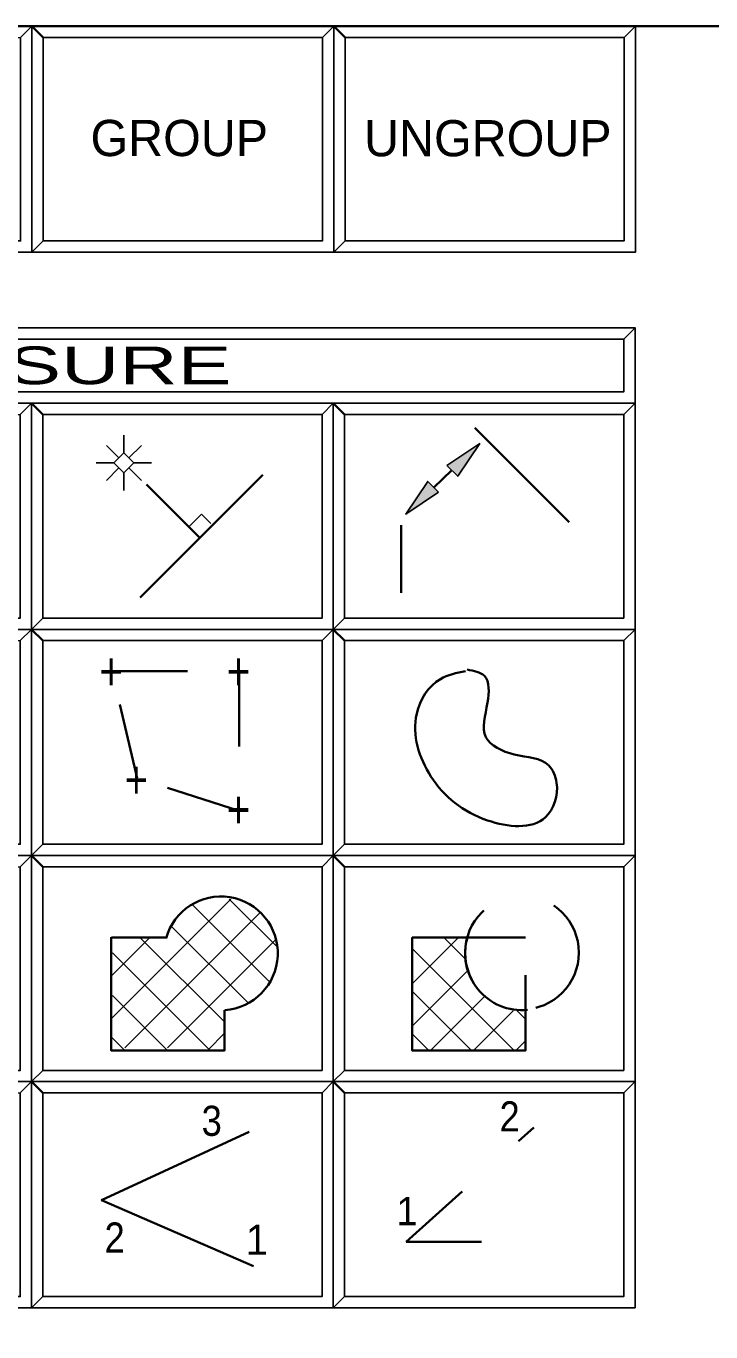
# Model space of a CAD drawing. Extents: x 95906.9 to 95918.9, y 90964.8 to 90972.9.
# Drawn here: x 95911.625 to 95912.532, y 90971.13 to 90972.862 of the extents above; entities that cross this region are included whole.
import ezdxf
from ezdxf.enums import TextEntityAlignment as Align

# ---------------------------------------------------------------- set-up
doc = ezdxf.new("R2010")
doc.units = 0
doc.header["$LTSCALE"] = 0.019
doc.linetypes.add('DOTTED', pattern=[1.5, 0.3, -1.2])
doc.linetypes.add('MEDIUM_DASHED', pattern=[4.5, 3, -1.5])
for name, color, linetype, lineweight in [('1', 7, 'Continuous', 25), ('11', 7, 'Continuous', 25), ('2', 7, 'Continuous', 13), ('21', 7, 'Continuous', 25), ('3', 7, 'Continuous', 25), ('4', 7, 'Continuous', 35), ('6', 7, 'Continuous', 35), ('7', 7, 'Continuous', 35)]:
    doc.layers.add(name, color=color, linetype=linetype, lineweight=lineweight)

msp = doc.modelspace()

# ---------------------------------------------------------------- hatches: boundary and pattern name
at = {"layer": '6'}
for points in [[(95912.1824, 90972.279), (95912.2258, 90972.308), (95912.1968, 90972.2646)], [(95912.1713, 90972.2433), (95912.1279, 90972.2143), (95912.1569, 90972.2577)]]:
    msp.add_hatch(color=256, dxfattribs=at).paths.add_polyline_path(points)

# ---------------------------------------------------------------- linework, layer by layer
at = {"layer": '1'}
for points in [[(95911.2323, 90972.5617), (95911.6323, 90972.5617), (95911.6323, 90972.8617), (95911.2323, 90972.8617)], [(95911.6323, 90972.5617), (95912.0323, 90972.5617), (95912.0323, 90972.8617), (95911.6323, 90972.8617)], [(95912.0323, 90972.5617), (95912.4323, 90972.5617), (95912.4323, 90972.8617), (95912.0323, 90972.8617)], [(95910.8318, 90972.3615), (95912.4318, 90972.3615), (95912.4318, 90972.4615), (95910.8318, 90972.4615)], [(95911.2318, 90972.0615), (95911.6318, 90972.0615), (95911.6318, 90972.3615), (95911.2318, 90972.3615)], [(95911.6318, 90972.0615), (95912.0318, 90972.0615), (95912.0318, 90972.3615), (95911.6318, 90972.3615)], [(95912.0318, 90972.0615), (95912.4318, 90972.0615), (95912.4318, 90972.3615), (95912.0318, 90972.3615)], [(95911.2318, 90971.7615), (95911.6318, 90971.7615), (95911.6318, 90972.0615), (95911.2318, 90972.0615)], [(95911.6318, 90971.7615), (95912.0318, 90971.7615), (95912.0318, 90972.0615), (95911.6318, 90972.0615)], [(95912.0318, 90971.7615), (95912.4318, 90971.7615), (95912.4318, 90972.0615), (95912.0318, 90972.0615)], [(95911.2318, 90971.4615), (95911.6318, 90971.4615), (95911.6318, 90971.7615), (95911.2318, 90971.7615)], [(95911.6318, 90971.4615), (95912.0318, 90971.4615), (95912.0318, 90971.7615), (95911.6318, 90971.7615)], [(95912.0318, 90971.4615), (95912.4318, 90971.4615), (95912.4318, 90971.7615), (95912.0318, 90971.7615)], [(95911.2318, 90971.1615), (95911.6318, 90971.1615), (95911.6318, 90971.4615), (95911.2318, 90971.4615)], [(95911.6318, 90971.1615), (95912.0318, 90971.1615), (95912.0318, 90971.4615), (95911.6318, 90971.4615)], [(95912.0318, 90971.1615), (95912.4318, 90971.1615), (95912.4318, 90971.4615), (95912.0318, 90971.4615)]]:
    msp.add_lwpolyline(points, close=True, dxfattribs=at)
at = {"layer": '11'}
for points in [[(95911.6473, 90972.5767), (95912.0173, 90972.5767), (95912.0173, 90972.8467), (95911.6473, 90972.8467)], [(95912.0473, 90972.5767), (95912.4173, 90972.5767), (95912.4173, 90972.8467), (95912.0473, 90972.8467)], [(95911.6468, 90972.0765), (95912.0168, 90972.0765), (95912.0168, 90972.3465), (95911.6468, 90972.3465)], [(95912.0468, 90972.0765), (95912.4168, 90972.0765), (95912.4168, 90972.3465), (95912.0468, 90972.3465)], [(95911.6468, 90971.7765), (95912.0168, 90971.7765), (95912.0168, 90972.0465), (95911.6468, 90972.0465)], [(95912.0468, 90971.7765), (95912.4168, 90971.7765), (95912.4168, 90972.0465), (95912.0468, 90972.0465)], [(95911.6468, 90971.4765), (95912.0168, 90971.4765), (95912.0168, 90971.7465), (95911.6468, 90971.7465)], [(95912.0468, 90971.4765), (95912.4168, 90971.4765), (95912.4168, 90971.7465), (95912.0468, 90971.7465)], [(95911.6468, 90971.1765), (95912.0168, 90971.1765), (95912.0168, 90971.4465), (95911.6468, 90971.4465)], [(95912.0468, 90971.1765), (95912.4168, 90971.1765), (95912.4168, 90971.4465), (95912.0468, 90971.4465)]]:
    msp.add_lwpolyline(points, close=True, dxfattribs=at)
at = {"layer": '2'}
for points in [[(95911.2323, 90972.8617), (95911.2323, 90972.5617), (95911.2473, 90972.5767), (95911.2473, 90972.8467), (95911.6173, 90972.8467), (95911.6323, 90972.8617)], [(95911.6323, 90972.8617), (95911.6323, 90972.5617), (95911.6473, 90972.5767), (95911.6473, 90972.8467), (95912.0173, 90972.8467), (95912.0323, 90972.8617)], [(95912.0323, 90972.8617), (95912.0323, 90972.5617), (95912.0473, 90972.5767), (95912.0473, 90972.8467), (95912.4173, 90972.8467), (95912.4323, 90972.8617)], [(95910.8318, 90972.4615), (95910.8318, 90972.3615), (95910.8468, 90972.3765), (95910.8468, 90972.4465), (95912.4168, 90972.4465), (95912.4318, 90972.4615)], [(95911.2318, 90972.3615), (95911.2318, 90972.0615), (95911.2468, 90972.0765), (95911.2468, 90972.3465), (95911.6168, 90972.3465), (95911.6318, 90972.3615)], [(95911.6318, 90972.3615), (95911.6318, 90972.0615), (95911.6468, 90972.0765), (95911.6468, 90972.3465), (95912.0168, 90972.3465), (95912.0318, 90972.3615)], [(95912.0318, 90972.3615), (95912.0318, 90972.0615), (95912.0468, 90972.0765), (95912.0468, 90972.3465), (95912.4168, 90972.3465), (95912.4318, 90972.3615)], [(95911.2318, 90972.0615), (95911.2318, 90971.7615), (95911.2468, 90971.7765), (95911.2468, 90972.0465), (95911.6168, 90972.0465), (95911.6318, 90972.0615)], [(95911.6318, 90972.0615), (95911.6318, 90971.7615), (95911.6468, 90971.7765), (95911.6468, 90972.0465), (95912.0168, 90972.0465), (95912.0318, 90972.0615)], [(95912.0318, 90972.0615), (95912.0318, 90971.7615), (95912.0468, 90971.7765), (95912.0468, 90972.0465), (95912.4168, 90972.0465), (95912.4318, 90972.0615)], [(95911.2318, 90971.7615), (95911.2318, 90971.4615), (95911.2468, 90971.4765), (95911.2468, 90971.7465), (95911.6168, 90971.7465), (95911.6318, 90971.7615)], [(95911.6318, 90971.7615), (95911.6318, 90971.4615), (95911.6468, 90971.4765), (95911.6468, 90971.7465), (95912.0168, 90971.7465), (95912.0318, 90971.7615)], [(95912.0318, 90971.7615), (95912.0318, 90971.4615), (95912.0468, 90971.4765), (95912.0468, 90971.7465), (95912.4168, 90971.7465), (95912.4318, 90971.7615)], [(95911.2318, 90971.4615), (95911.2318, 90971.1615), (95911.2468, 90971.1765), (95911.2468, 90971.4465), (95911.6168, 90971.4465), (95911.6318, 90971.4615)], [(95911.6318, 90971.4615), (95911.6318, 90971.1615), (95911.6468, 90971.1765), (95911.6468, 90971.4465), (95912.0168, 90971.4465), (95912.0318, 90971.4615)], [(95912.0318, 90971.4615), (95912.0318, 90971.1615), (95912.0468, 90971.1765), (95912.0468, 90971.4465), (95912.4168, 90971.4465), (95912.4318, 90971.4615)]]:
    msp.add_lwpolyline(points, close=True, dxfattribs=at)
at = {"layer": '21'}
msp.add_lwpolyline([(95910.8468, 90972.3765), (95912.4168, 90972.3765), (95912.4168, 90972.4465), (95910.8468, 90972.4465)], close=True, dxfattribs=at)
at = {"layer": '3'}
for points in [[(95911.2323, 90972.5617), (95911.6323, 90972.5617), (95911.6323, 90972.8617), (95911.6173, 90972.8467), (95911.6173, 90972.5767), (95911.2473, 90972.5767)], [(95911.6323, 90972.5617), (95912.0323, 90972.5617), (95912.0323, 90972.8617), (95912.0173, 90972.8467), (95912.0173, 90972.5767), (95911.6473, 90972.5767)], [(95912.0323, 90972.5617), (95912.4323, 90972.5617), (95912.4323, 90972.8617), (95912.4173, 90972.8467), (95912.4173, 90972.5767), (95912.0473, 90972.5767)], [(95910.8318, 90972.3615), (95912.4318, 90972.3615), (95912.4318, 90972.4615), (95912.4168, 90972.4465), (95912.4168, 90972.3765), (95910.8468, 90972.3765)], [(95911.2318, 90972.0615), (95911.6318, 90972.0615), (95911.6318, 90972.3615), (95911.6168, 90972.3465), (95911.6168, 90972.0765), (95911.2468, 90972.0765)], [(95911.6318, 90972.0615), (95912.0318, 90972.0615), (95912.0318, 90972.3615), (95912.0168, 90972.3465), (95912.0168, 90972.0765), (95911.6468, 90972.0765)], [(95912.0318, 90972.0615), (95912.4318, 90972.0615), (95912.4318, 90972.3615), (95912.4168, 90972.3465), (95912.4168, 90972.0765), (95912.0468, 90972.0765)], [(95911.2318, 90971.7615), (95911.6318, 90971.7615), (95911.6318, 90972.0615), (95911.6168, 90972.0465), (95911.6168, 90971.7765), (95911.2468, 90971.7765)], [(95911.6318, 90971.7615), (95912.0318, 90971.7615), (95912.0318, 90972.0615), (95912.0168, 90972.0465), (95912.0168, 90971.7765), (95911.6468, 90971.7765)], [(95912.0318, 90971.7615), (95912.4318, 90971.7615), (95912.4318, 90972.0615), (95912.4168, 90972.0465), (95912.4168, 90971.7765), (95912.0468, 90971.7765)], [(95911.2318, 90971.4615), (95911.6318, 90971.4615), (95911.6318, 90971.7615), (95911.6168, 90971.7465), (95911.6168, 90971.4765), (95911.2468, 90971.4765)], [(95911.6318, 90971.4615), (95912.0318, 90971.4615), (95912.0318, 90971.7615), (95912.0168, 90971.7465), (95912.0168, 90971.4765), (95911.6468, 90971.4765)], [(95912.0318, 90971.4615), (95912.4318, 90971.4615), (95912.4318, 90971.7615), (95912.4168, 90971.7465), (95912.4168, 90971.4765), (95912.0468, 90971.4765)], [(95911.2318, 90971.1615), (95911.6318, 90971.1615), (95911.6318, 90971.4615), (95911.6168, 90971.4465), (95911.6168, 90971.1765), (95911.2468, 90971.1765)], [(95911.6318, 90971.1615), (95912.0318, 90971.1615), (95912.0318, 90971.4615), (95912.0168, 90971.4465), (95912.0168, 90971.1765), (95911.6468, 90971.1765)], [(95912.0318, 90971.1615), (95912.4318, 90971.1615), (95912.4318, 90971.4615), (95912.4168, 90971.4465), (95912.4168, 90971.1765), (95912.0468, 90971.1765)]]:
    msp.add_lwpolyline(points, close=True, dxfattribs=at)
at = {"layer": '4'}
for p, q in [((95911.6473, 90972.8467), (95911.6323, 90972.8617)), ((95912.0473, 90972.8467), (95912.0323, 90972.8617)), ((95911.6468, 90972.3465), (95911.6318, 90972.3615)), ((95912.0468, 90972.3465), (95912.0318, 90972.3615)), ((95911.6468, 90972.0465), (95911.6318, 90972.0615)), ((95912.0468, 90972.0465), (95912.0318, 90972.0615)), ((95911.6468, 90971.7465), (95911.6318, 90971.7615)), ((95912.0468, 90971.7465), (95912.0318, 90971.7615)), ((95911.6468, 90971.4465), (95911.6318, 90971.4615)), ((95912.0468, 90971.4465), (95912.0318, 90971.4615))]:
    msp.add_line(p, q, dxfattribs=at)
at = {"layer": '6', "lineweight": 25}
for p, q in [((95911.7542, 90972.2955), (95911.7542, 90972.3189)), ((95911.741, 90972.2822), (95911.7175, 90972.2822)), ((95911.7674, 90972.2822), (95911.7908, 90972.2822)), ((95911.7542, 90972.269), (95911.7542, 90972.2456))]:
    msp.add_line(p, q, dxfattribs=at)
at = {"layer": '6'}
for p, q in [((95912.2195, 90972.3288), (95912.3444, 90972.2038)), ((95911.9382, 90972.2663), (95911.7758, 90972.1039)), ((95912.165, 90972.2498), (95912.189, 90972.2728)), ((95911.7841, 90972.2538), (95911.8549, 90972.183)), ((95912.1216, 90972.1101), (95912.1216, 90972.1997)), ((95911.8109, 90971.6527), (95911.7378, 90971.6527))]:
    msp.add_line(p, q, dxfattribs=at)
at = {"layer": '6', "linetype": 'MEDIUM_DASHED', "lineweight": 13}
for p, q in [((95911.7476, 90972.2888), (95911.731, 90972.3054)), ((95911.7608, 90972.2888), (95911.7774, 90972.3054)), ((95911.7476, 90972.2756), (95911.731, 90972.2591)), ((95911.7608, 90972.2756), (95911.7774, 90972.2591))]:
    msp.add_line(p, q, dxfattribs=at)
at = {"layer": '6', "lineweight": 13}
for p, q in [((95911.7376, 90971.5453), (95911.896, 90971.7037)), ((95911.8442, 90971.6969), (95911.884, 90971.6571)), ((95911.8939, 90971.7037), (95911.9574, 90971.6402)), ((95911.7552, 90971.5063), (95911.9341, 90971.6851)), ((95911.8179, 90971.6667), (95911.9187, 90971.5659)), ((95911.8845, 90971.6566), (95911.9477, 90971.5934)), ((95911.7373, 90971.6015), (95911.788, 90971.6522)), ((95911.7755, 90971.6526), (95911.8882, 90971.5401)), ((95911.8119, 90971.5064), (95911.9564, 90971.6509)), ((95912.1375, 90971.5927), (95912.1967, 90971.6519)), ((95912.1786, 90971.6524), (95912.2073, 90971.6237)), ((95911.7389, 90971.6325), (95911.8665, 90971.5049)), ((95912.1369, 90971.6375), (95912.2717, 90971.5027)), ((95912.1365, 90971.5351), (95912.2102, 90971.6088)), ((95911.739, 90971.5758), (95911.812, 90971.5028)), ((95912.1364, 90971.5814), (95912.2151, 90971.5027)), ((95912.1612, 90971.5033), (95912.2319, 90971.5741)), ((95912.2179, 90971.5034), (95912.2701, 90971.5555)), ((95912.2748, 90971.5564), (95912.2875, 90971.5437)), ((95911.7371, 90971.5211), (95911.7545, 90971.5037)), ((95911.8657, 90971.5037), (95911.8877, 90971.5257)), ((95912.1368, 90971.5244), (95912.1587, 90971.5025)), ((95912.2735, 90971.5025), (95912.2869, 90971.5159))]:
    msp.add_line(p, q, dxfattribs=at)
at = {"layer": '6', "linetype": 'MEDIUM_DASHED'}
for q in [(95912.2978, 90971.4009), (95912.3182, 90971.249)]:
    msp.add_line((95912.1283, 90971.249), q, dxfattribs=at)
at = {"layer": '6', "lineweight": 25}
for points in [[(95912.1824, 90972.279), (95912.2258, 90972.308), (95912.1968, 90972.2646)], [(95912.1713, 90972.2433), (95912.1279, 90972.2143), (95912.1569, 90972.2577)]]:
    msp.add_lwpolyline(points, close=True, dxfattribs=at)
at = {"layer": '6', "lineweight": 13}
msp.add_lwpolyline([(95911.7542, 90972.269), (95911.7675, 90972.2823), (95911.7542, 90972.2955), (95911.7409, 90972.2823)], close=True, dxfattribs=at)
msp.add_lwpolyline([(95911.8404, 90972.1976), (95911.8571, 90972.2143), (95911.8695, 90972.2018)], dxfattribs=at)
at = {"layer": '6', "linetype": 'MEDIUM_DASHED'}
msp.add_lwpolyline([(95911.7383, 90972.006), (95911.9071, 90972.006), (95911.9071, 90971.8206), (95911.7717, 90971.8643)], close=True, dxfattribs=at)
at = {"layer": '6'}
for points in [[(95911.7374, 90971.653), (95911.7374, 90971.5027), (95911.8874, 90971.5027), (95911.8874, 90971.5565)], [(95912.2114, 90971.6527), (95912.1365, 90971.6527), (95912.1365, 90971.5027), (95912.2865, 90971.5027), (95912.2865, 90971.5586)], [(95911.9202, 90971.3951), (95911.7245, 90971.3045), (95911.9261, 90971.2169)]]:
    msp.add_lwpolyline(points, dxfattribs=at)
at = {"layer": '6', "linetype": 'DOTTED'}
msp.add_lwpolyline([(95912.1365, 90971.5027), (95912.2865, 90971.5027), (95912.2865, 90971.6527), (95912.1365, 90971.6527)], close=True, dxfattribs=at)
msp.add_circle((95912.2819, 90971.6326), 0.0754, dxfattribs=at)
at = {"layer": '6'}
for centre, start, end in [((95911.8828, 90971.6317), 273.8644, 164.6109), ((95912.2819, 90971.6317), 162.9658, 275.5202)]:
    msp.add_arc(centre, 0.0754, start, end, dxfattribs=at)
msp.add_spline([(95912.207, 90972.006), (95912.1737, 90971.9956), (95912.1424, 90971.9497), (95912.1612, 90971.8664), (95912.2362, 90971.8081), (95912.3132, 90971.8123), (95912.3278, 90971.8581), (95912.3174, 90971.881), (95912.2716, 90971.8956), (95912.2341, 90971.9185), (95912.2362, 90971.9643), (95912.232, 90971.9997), (95912.2091, 90972.0081)], degree=3, dxfattribs=at)
at = {"layer": '7'}
msp.add_lwpolyline([(95906.8548, 90972.8617), (95918.8548, 90972.8617), (95918.8548, 90964.7617), (95906.8548, 90964.7617)], close=True, dxfattribs=at)

# ---------------------------------------------------------------- texts
at = {"layer": '6'}
for s, height, p in [('GROUP', 0.048, (95911.8276, 90972.6893)), ('UNGROUP', 0.048, (95912.2366, 90972.689)), ('1', 0.0375, (95912.1295, 90971.2711)), ('1', 0.04, (95911.9305, 90971.2318))]:
    msp.add_text(s, height=height, dxfattribs=at).set_placement(p, align=Align.CENTER)
at = {"layer": '6', "width": 0.8}
for p in [(95911.7217, 90971.981), (95911.8904, 90971.981), (95911.755, 90971.8373), (95911.8904, 90971.7977)]:
    msp.add_text('+', height=0.05, dxfattribs=at).set_placement(p)
at = {"layer": '6', "width": 0.9}
for s, p in [('3', (95911.8706, 90971.3896)), ('2', (95912.2655, 90971.3954)), ('2', (95911.7419, 90971.2347))]:
    msp.add_text(s, height=0.04, dxfattribs=at).set_placement(p, align=Align.CENTER)
at = {"layer": '7', "width": 1.6}
msp.add_text('        MEASURE        ', height=0.04999, dxfattribs=at).set_placement((95911.6322, 90972.3867), align=Align.CENTER)

doc.saveas('drawing.dxf')
